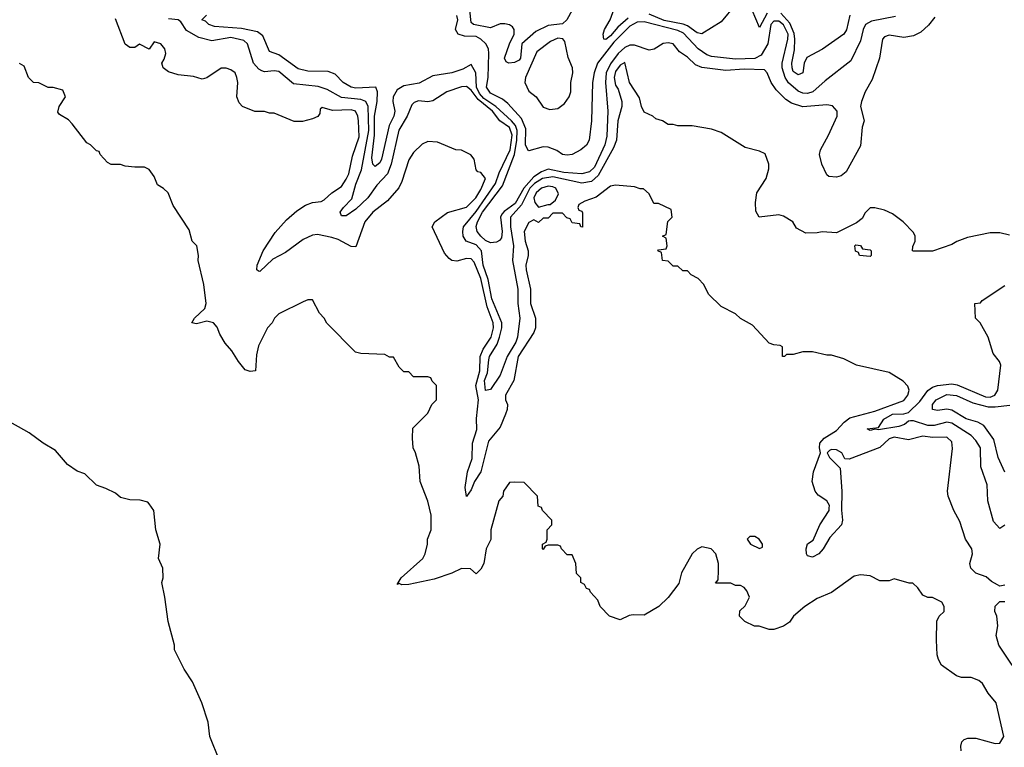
# Model space of a CAD drawing. Header units: inches. Extents: x 2380249 to 2585472, y 382747 to 546448.
# Tile 403 of 626: x 2491091 to 2495189, y 476625 to 479651. Entities that reach past the tile are written whole.
import ezdxf

# ---------------------------------------------------------------- set-up
doc = ezdxf.new("R2010")
doc.units = ezdxf.units.IN
doc.header["$MEASUREMENT"] = 0
doc.layers.add('C4497', color=7, linetype='Continuous')

msp = doc.modelspace()

# ---------------------------------------------------------------- linework, layer by layer
at = {"layer": 'C4497', "color": 4}
for points, elevation in [([(2493622.7, 479657.3), (2493580.3, 479619.7), (2493550, 479584), (2493530, 479567.8), (2493522, 479570), (2493518.7, 479590), (2493525.1, 479610), (2493548.2, 479650), (2493564.5, 479695.5)], 12), ([(2494070, 479714.3), (2494010, 479641.7), (2493930, 479591.8), (2493910, 479595.6), (2493870, 479624.8), (2493851.7, 479631.7), (2493772.5, 479647.5), (2493710, 479673.5)], 12), ([(2495190, 477299), (2495170, 477295.3), (2495160.2, 477300.2), (2495134.6, 477314.6), (2495113.6, 477333.6), (2495070, 477348.7), (2495049, 477370), (2495045.2, 477390), (2495056, 477430), (2495052.7, 477450), (2495026.6, 477490), (2495004.1, 477564.1), (2494978, 477610), (2494955.1, 477670), (2494952.7, 477690), (2494972.9, 477867.1), (2494970, 477895.3), (2494950, 477914.5), (2494890, 477913.3), (2494850, 477918.7), (2494790, 477903.1), (2494730, 477914.5), (2494710, 477907.6), (2494670, 477871.3), (2494542.7, 477822.7), (2494525.2, 477825.2), (2494512.7, 477850), (2494490, 477862.7), (2494470, 477864), (2494460.7, 477859.3), (2494451.3, 477850), (2494461, 477830), (2494506, 477786), (2494512.4, 477690), (2494510.6, 477610.6), (2494514.8, 477570), (2494510.8, 477550), (2494462, 477498), (2494434.8, 477450), (2494416, 477430), (2494390, 477415.3), (2494370, 477422), (2494365.2, 477430), (2494364, 477450), (2494369, 477471), (2494393.2, 477486.8), (2494421.2, 477550), (2494459, 477610), (2494460.2, 477619.8), (2494461.2, 477630), (2494449.5, 477649.5), (2494413.3, 477673.3), (2494400.9, 477690), (2494389.5, 477730), (2494394.5, 477770), (2494424, 477850), (2494419, 477870), (2494421.2, 477890), (2494439, 477910), (2494490, 477942), (2494522.2, 477977.8), (2494545.3, 477994.7), (2494650, 478022.3), (2494770, 478067), (2494787, 478090), (2494793.2, 478110), (2494786.6, 478126.6), (2494767, 478147), (2494710, 478184), (2494573.6, 478213.6), (2494520.2, 478240.2), (2494470, 478255.3), (2494450, 478255.3), (2494390, 478269), (2494350, 478269), (2494310, 478258), (2494282, 478258), (2494274, 478250), (2494266, 478250), (2494266, 478290), (2494256.4, 478296.4), (2494230, 478298), (2494210, 478306), (2494140.4, 478380.4), (2494090, 478408), (2494070, 478428), (2494010, 478458), (2493958, 478510), (2493938, 478550), (2493914.6, 478574.6), (2493886, 478590), (2493870, 478606), (2493850, 478606), (2493830, 478626), (2493810, 478626), (2493790, 478646), (2493766, 478650), (2493762, 478682), (2493746, 478690), (2493750, 478694), (2493782, 478698), (2493786, 478710), (2493782, 478742), (2493766, 478750), (2493782, 478758), (2493788.4, 478811.6), (2493806, 478830), (2493802, 478862), (2493750, 478886), (2493730, 478886), (2493710, 478926), (2493687.3, 478947.3), (2493672.7, 478947.3), (2493650, 478955.3), (2493570, 478962), (2493550, 478959), (2493490, 478912.3), (2493443.5, 478896.5), (2493418, 478882), (2493414, 478870), (2493418, 478858), (2493430, 478854), (2493432.7, 478847.3), (2493432.7, 478787.3), (2493426, 478790), (2493422, 478802), (2493390, 478806), (2493382, 478822), (2493367.3, 478827.3), (2493350, 478846), (2493310, 478846), (2493290, 478826), (2493270, 478826), (2493250, 478808), (2493230, 478818), (2493210, 478808), (2493191, 478770), (2493194, 478730), (2493206.4, 478690), (2493206.4, 478670), (2493197.1, 478630), (2493198.4, 478610), (2493217.3, 478530), (2493217.1, 478470), (2493238, 478410), (2493237.6, 478370), (2493230.4, 478350), (2493165.5, 478250), (2493147.2, 478150), (2493112.7, 478090), (2493112.7, 478070), (2493120.4, 478050), (2493120.3, 478030), (2493113.1, 478010), (2493090, 477956), (2493042, 477898), (2493010.2, 477770), (2492984, 477730), (2492970, 477695.3), (2492950, 477668), (2492945.1, 477705.1), (2492954.7, 477770), (2492973.6, 477826.4), (2492975.4, 477890), (2492993.7, 477946.3), (2492992.7, 477992.7), (2493000.6, 478070), (2492989.8, 478130), (2493005.5, 478190), (2493007.2, 478250), (2493019.1, 478280.9), (2493052.7, 478330), (2493062.2, 478370), (2493061, 478390), (2493036.3, 478456.3), (2493010, 478574.5), (2492982.2, 478642.2), (2492970, 478656.9), (2492950, 478658), (2492910, 478646), (2492890, 478649.2), (2492878, 478658), (2492859.5, 478679.5), (2492808, 478790), (2492818, 478810), (2492871.3, 478848.7), (2492950, 478870.4), (2492989.5, 478910), (2493010, 478944.9), (2493029, 478990), (2493010, 479015.3), (2492998, 479018), (2492990, 479026), (2492982, 479070), (2492968.9, 479088.9), (2492930, 479108), (2492906, 479110), (2492830, 479142), (2492790, 479144), (2492766.4, 479133.6), (2492730, 479098), (2492710, 479068), (2492681.6, 478978.4), (2492668.3, 478951.7), (2492622, 478898), (2492560.7, 478850), (2492527.7, 478810), (2492490, 478706), (2492470, 478708), (2492416.6, 478736.6), (2492390, 478745.2), (2492330, 478758), (2492310, 478754.5), (2492270, 478736.2), (2492197.1, 478682.9), (2492145.1, 478654.9), (2492090, 478604), (2492084.7, 478604.7), (2492078, 478610), (2492079, 478630), (2492104, 478690), (2492154.5, 478765.5), (2492200.9, 478819.1), (2492244.4, 478855.6), (2492280.8, 478879.2), (2492310, 478890.7), (2492345.2, 478894.8), (2492358.6, 478901.4), (2492390, 478931.3), (2492430, 478957.3), (2492450, 478987.7), (2492461.3, 479010), (2492476.2, 479083.8), (2492503.7, 479163.7), (2492501.6, 479230), (2492498.7, 479250), (2492489, 479270), (2492470, 479275.4), (2492392.9, 479272.9), (2492350, 479286), (2492342, 479278), (2492339.6, 479260.4), (2492331.6, 479248.4), (2492310, 479238), (2492267.3, 479227.3), (2492232.7, 479227.3), (2492150, 479262), (2492130, 479262), (2492110, 479268.7), (2492069.1, 479269.1), (2492018, 479290), (2492004.7, 479304.7), (2491995.3, 479330), (2491999, 479390), (2491995.3, 479410), (2491988, 479430), (2491970, 479442), (2491950, 479448.7), (2491930, 479448.7), (2491870, 479408.7), (2491850, 479404), (2491814.6, 479414.6), (2491750, 479422), (2491710, 479434), (2491688.7, 479450), (2491682, 479470), (2491692.9, 479487.1), (2491699, 479510), (2491695.3, 479530), (2491678, 479550), (2491650, 479558), (2491630, 479528), (2491590, 479548.7), (2491570, 479535.3), (2491550, 479535.3), (2491530, 479549), (2491490, 479654)], 32), ([(2495210, 478755.3), (2495170, 478764), (2495130, 478764), (2495035.3, 478744.7), (2494991.1, 478728.9), (2494970, 478715.3), (2494890, 478688.7), (2494810, 478688), (2494806, 478690), (2494807.3, 478707.3), (2494818, 478730), (2494818, 478750), (2494810, 478766), (2494768, 478810), (2494723.1, 478843.1), (2494690, 478858), (2494650, 478868.7), (2494630, 478868), (2494610, 478848), (2494596.3, 478823.7), (2494574, 478806), (2494490, 478764), (2494430, 478769), (2494410, 478764), (2494363.1, 478763.1), (2494323.1, 478783.1), (2494308, 478810), (2494270, 478834), (2494250, 478839), (2494169, 478829), (2494154.6, 478854.6), (2494153.2, 478890), (2494159.3, 478930), (2494197.2, 478990), (2494209, 479030), (2494209, 479050), (2494193.2, 479093.2), (2494170, 479104), (2494110, 479119), (2494010, 479182), (2493970, 479195.3), (2493890, 479208.7), (2493830, 479208.7), (2493810, 479215.3), (2493790, 479215.3), (2493766, 479230), (2493738, 479238), (2493726, 479250), (2493690, 479266), (2493678, 479290), (2493670, 479326), (2493628.7, 479390), (2493610, 479473.2), (2493590, 479461.2), (2493570, 479435.1), (2493564.9, 479410), (2493570, 479378), (2493581.1, 479361.1), (2493597.3, 479310), (2493597.3, 479290), (2493580.3, 479230), (2493574.4, 479150), (2493561.6, 479118.4), (2493497.7, 479002.3), (2493470, 478977.7), (2493430, 478970.9), (2493310, 478997.5), (2493267, 478990), (2493233.6, 478970), (2493214.2, 478950), (2493179.5, 478880.5), (2493133.1, 478830), (2493133.6, 478790), (2493146.5, 478710), (2493142.4, 478650), (2493164.2, 478530), (2493164.4, 478470), (2493172.8, 478410), (2493162.6, 478330), (2493155.5, 478310), (2493119, 478250), (2493090, 478173.2), (2493050, 478112.7), (2493030, 478109.4), (2493025.8, 478150), (2493038.2, 478181.8), (2493043.3, 478236.7), (2493046.6, 478250), (2493078.1, 478301.9), (2493088.2, 478330), (2493097.5, 478370), (2493096.8, 478390), (2493055.4, 478490), (2493040.2, 478570), (2493019.1, 478630), (2493013.5, 478690), (2492990, 478714), (2492949.3, 478730), (2492936.2, 478750), (2492935.1, 478770), (2492937.6, 478790), (2492990, 478852.7), (2493071.6, 478970), (2493086.3, 479013.7), (2493132.6, 479110), (2493140.9, 479170), (2493130, 479202.6), (2493089.8, 479229.8), (2493058.2, 479270), (2492998.9, 479318.9), (2492970, 479358), (2492950, 479372.8), (2492930, 479371.1), (2492869.1, 479350.9), (2492810, 479313.6), (2492790, 479309.7), (2492750, 479313.3), (2492733.3, 479306.7), (2492723.2, 479296.8), (2492703.7, 479250), (2492668.3, 479191.7), (2492636.9, 479050), (2492622, 479010), (2492577.5, 478962.5), (2492540.4, 478910), (2492490, 478862.9), (2492450, 478835.1), (2492430, 478835.3), (2492424.5, 478850), (2492438, 478870), (2492473.9, 478906.1), (2492490, 478966.8), (2492513.3, 479026.7), (2492543.7, 479190), (2492540.9, 479290), (2492531.5, 479310), (2492510, 479319.2), (2492430, 479327.6), (2492370, 479359.7), (2492333.1, 479373.1), (2492230, 479383.5), (2492170, 479434.8), (2492150, 479437.6), (2492110, 479433.7), (2492098.2, 479438.2), (2492085.5, 479445.5), (2492063.5, 479470), (2492039.6, 479550), (2492023.5, 479563.5), (2491970, 479576.8), (2491890, 479562.3), (2491835.9, 479575.9), (2491785.8, 479605.8), (2491761.6, 479641.6), (2491750, 479649.5), (2491710, 479653.7)], 28), ([(2494899.4, 479660.6), (2494872.5, 479627.5), (2494841, 479599), (2494810, 479583.5), (2494770, 479577.2), (2494710, 479586.6), (2494690, 479579.7), (2494681.1, 479570), (2494669.1, 479490), (2494638, 479402), (2494609.2, 479350.8), (2494594.4, 479310), (2494590.6, 479290), (2494604.7, 479230), (2494596.9, 479203.1), (2494590, 479126), (2494530, 479018), (2494510, 479002), (2494490, 478995.3), (2494458, 478998), (2494450, 479006), (2494429, 479050), (2494419, 479090), (2494424, 479110), (2494457.2, 479170), (2494493.2, 479250), (2494492.7, 479270), (2494473, 479293), (2494450, 479296.9), (2494350, 479288.7), (2494303, 479303), (2494279.4, 479319.4), (2494239.4, 479359.4), (2494217.6, 479390), (2494202, 479430), (2494190, 479442), (2494105.4, 479445.4), (2494030, 479439), (2493930, 479451.6), (2493902.7, 479462.7), (2493870, 479494.2), (2493836.3, 479516.3), (2493810, 479550.9), (2493790, 479554.8), (2493768.2, 479551.8), (2493731.8, 479528.2), (2493710, 479523.6), (2493650, 479545.3), (2493630, 479544.1), (2493610, 479535.4), (2493581, 479510), (2493550, 479467.4), (2493531.6, 479430), (2493528.3, 479390), (2493539.2, 479270), (2493533.9, 479166.1), (2493525.5, 479130), (2493482.6, 479037.4), (2493462, 479018), (2493430, 479009.8), (2493355.4, 479015.4), (2493290, 479029), (2493261.9, 479018.1), (2493230, 478997.3), (2493188.8, 478950), (2493153.3, 478886.7), (2493106.7, 478853.3), (2493097.9, 478842.1), (2493092, 478830), (2493099.2, 478770), (2493096.2, 478743.8), (2493087.8, 478732.3), (2493074.8, 478725.2), (2493050, 478723.1), (2493030, 478732.1), (2493009.7, 478750), (2492994.5, 478770), (2492991.1, 478791.1), (2492995.9, 478810), (2493017.5, 478850), (2493100.6, 478959.4), (2493149.5, 479090.5), (2493159.3, 479150), (2493160.8, 479190), (2493154.7, 479210), (2493137.7, 479230), (2493072.2, 479290), (2493022.6, 479322.6), (2493003.9, 479343.9), (2492991.9, 479370), (2492989.6, 479429.7), (2492970, 479464), (2492934.6, 479445.4), (2492890, 479429.6), (2492810, 479417.2), (2492753.3, 479386.7), (2492690, 479375.8), (2492661.5, 479358.5), (2492645.5, 479330), (2492643.9, 479310), (2492651.7, 479270), (2492648.2, 479250), (2492629.2, 479210), (2492596.1, 479070), (2492590, 479055.1), (2492570, 479039.5), (2492560.7, 479050), (2492555.8, 479075.8), (2492567.4, 479170), (2492567.3, 479250), (2492579, 479310), (2492580.5, 479350), (2492573.2, 479370), (2492490, 479365.7), (2492470, 479369.7), (2492437.2, 479390), (2492403.7, 479423.7), (2492374.8, 479434.8), (2492290, 479436.9), (2492250, 479446), (2492170, 479504), (2492130, 479518), (2492102.9, 479582.9), (2492080.5, 479600.5), (2492013.8, 479613.8), (2491902, 479622), (2491878, 479630), (2491864, 479644), (2491849.3, 479650), (2491868, 479670)], 24), ([(2494735.8, 479664.2), (2494635.3, 479644.7), (2494610.4, 479630), (2494601.1, 479610), (2494590, 479562.7), (2494550, 479479.3), (2494443.2, 479396.8), (2494391.7, 479350), (2494370, 479343.7), (2494350, 479345.4), (2494330, 479353.8), (2494290, 479387.8), (2494276.2, 479410), (2494264.1, 479450), (2494264.7, 479470), (2494287.9, 479570), (2494288.6, 479590), (2494270, 479629.8), (2494250, 479644.8), (2494230, 479644.8), (2494217.1, 479630), (2494204.4, 479550), (2494176.7, 479503.3), (2494150, 479489.9), (2494070, 479487.1), (2493970, 479497.4), (2493950, 479503.9), (2493914.7, 479530), (2493854, 479594), (2493830, 479606), (2493690, 479641.6), (2493660, 479640), (2493630, 479623.1), (2493562.9, 479557.1), (2493496.1, 479470), (2493481, 479430), (2493474.8, 479390), (2493471.1, 479230), (2493460.4, 479150), (2493450, 479129.4), (2493426, 479110), (2493390, 479089.6), (2493370, 479087.3), (2493350, 479089.6), (2493326.2, 479106.2), (2493290, 479120.9), (2493270, 479121.6), (2493210, 479104.7), (2493207.1, 479107.1), (2493195.3, 479130), (2493197, 479197), (2493179.5, 479239.5), (2493121.9, 479301.9), (2493099.8, 479319.8), (2493050, 479344.5), (2493033.1, 479370), (2493041, 479410), (2493043.7, 479510), (2493042.5, 479530), (2493031.1, 479550), (2493010, 479569.8), (2492990, 479580.3), (2492941.8, 479581.8), (2492916, 479590), (2492905.2, 479610), (2492914.7, 479650), (2492910, 479668.7)], 16), ([(2493390.4, 479690), (2493368.4, 479650), (2493350, 479633.3), (2493290, 479626.6), (2493238.8, 479601.2), (2493181, 479550), (2493174.9, 479490), (2493170, 479482.7), (2493150, 479473.2), (2493126, 479470), (2493115.3, 479475.3), (2493108.7, 479490), (2493129.5, 479550.5), (2493149.2, 479590), (2493149, 479610), (2493141.2, 479621.2), (2493130, 479629), (2493110, 479633.2), (2493090, 479633.2), (2493050, 479617.2), (2492979, 479630), (2492970, 479639), (2492964.7, 479690)], 12), ([(2494201.6, 479678.4), (2494170, 479618), (2494138.7, 479690)], 12), ([(2494545.7, 479670), (2494531.8, 479608.2), (2494520.7, 479590), (2494432.5, 479527.5), (2494366.4, 479493.6), (2494356.3, 479470), (2494350.4, 479429.6), (2494330, 479421.2), (2494310, 479435.3), (2494306.3, 479450), (2494304.7, 479470), (2494314.9, 479525.1), (2494316.1, 479570), (2494313.8, 479593.8), (2494295.9, 479635.9), (2494258, 479678)], 12), ([(2495009.6, 476610), (2495007.3, 476630), (2495012, 476648), (2495022, 476658), (2495037, 476663), (2495070, 476663.8), (2495150, 476641.6), (2495170, 476642), (2495187, 476670), (2495155.3, 476810), (2495122, 476850), (2495098, 476890), (2495083.1, 476903.1), (2495050, 476915.3), (2495010, 476915.3), (2494990, 476922), (2494926.6, 476966.6), (2494914, 476990), (2494908.7, 477010), (2494906, 477070), (2494908, 477150), (2494918, 477170), (2494938, 477190), (2494938, 477210), (2494928.4, 477228.4), (2494890, 477248), (2494870, 477248), (2494850, 477258), (2494828.4, 477288.4), (2494807.3, 477307.3), (2494792.7, 477307.3), (2494730, 477326), (2494710, 477318), (2494670, 477318), (2494630, 477338), (2494590, 477342), (2494563.5, 477336.5), (2494470, 477268.7), (2494410, 477244), (2494358, 477210), (2494311.3, 477170), (2494294.4, 477145.6), (2494270, 477128.7), (2494230, 477115.3), (2494210, 477115.3), (2494168.4, 477128.4), (2494148.9, 477128.9), (2494108.4, 477148.4), (2494086, 477170), (2494087.3, 477192.7), (2494110, 477214), (2494128, 477250), (2494116.4, 477276.4), (2494106, 477290), (2494090, 477298), (2494070, 477298), (2494050, 477308), (2493987.3, 477307.3), (2493998, 477322), (2493999, 477361), (2493999, 477390), (2493988.7, 477430), (2493968, 477450), (2493930, 477459.3), (2493910, 477449.2), (2493890, 477429), (2493844.9, 477350), (2493833.4, 477306.6), (2493790, 477248.7), (2493751.3, 477210), (2493690, 477174), (2493643.5, 477176.5), (2493626.8, 477173.2), (2493590, 477155.3), (2493546, 477170), (2493506, 477210), (2493496.4, 477236.4), (2493466, 477270), (2493462, 477282), (2493450, 477286), (2493442, 477302), (2493426, 477310), (2493426, 477330), (2493408.4, 477348.4), (2493406, 477390), (2493390, 477426), (2493370, 477426), (2493346, 477450), (2493342, 477462), (2493330, 477466), (2493290, 477466), (2493278, 477462), (2493270, 477448), (2493266, 477450), (2493266, 477470), (2493282, 477478), (2493286, 477490), (2493286, 477530), (2493306, 477550), (2493306, 477570), (2493266, 477610), (2493262, 477622), (2493248.4, 477628.4), (2493246, 477670), (2493190, 477726), (2493150, 477728), (2493130, 477726), (2493104.7, 477690), (2493102, 477670), (2493084.7, 477650), (2493051.3, 477530), (2493051.1, 477488.9), (2493032, 477450), (2493022, 477390), (2493010, 477366), (2492990, 477346), (2492967.3, 477367.3), (2492930, 477368.7), (2492890, 477348.7), (2492815.3, 477324.7), (2492710, 477302.7), (2492681.2, 477301.2), (2492670, 477306), (2492662, 477302), (2492679, 477330), (2492769, 477410), (2492779, 477430), (2492788.7, 477470), (2492788.7, 477490), (2492804, 477530), (2492804, 477590), (2492789.1, 477649.1), (2492758, 477730), (2492753.6, 477793.6), (2492738, 477850), (2492728, 477870), (2492726, 477910), (2492727.3, 477952.7), (2492790, 478014), (2492806, 478050), (2492826, 478070), (2492826, 478130), (2492807.3, 478147.3), (2492802, 478162), (2492790, 478166), (2492730, 478166), (2492710, 478186), (2492690, 478186), (2492670, 478206), (2492647.3, 478247.3), (2492630, 478248), (2492610, 478258), (2492510, 478262), (2492488.4, 478268.4), (2492368.9, 478388.9), (2492358, 478410), (2492338, 478430), (2492310, 478486), (2492290, 478486), (2492270, 478478), (2492170, 478428), (2492152, 478410), (2492142, 478390), (2492122, 478370), (2492085.4, 478294.6), (2492076.9, 478256.9), (2492072, 478190), (2492050, 478188), (2492030, 478195.3), (2492001.2, 478230), (2491974.2, 478274.2), (2491946, 478306), (2491923.3, 478343.3), (2491912.2, 478372.3), (2491898, 478390), (2491870, 478397), (2491826.6, 478386.6), (2491808, 478390), (2491819, 478410), (2491861.6, 478450), (2491867.3, 478470), (2491857, 478550), (2491834, 478650), (2491835.3, 478670), (2491828.7, 478710), (2491809, 478730), (2491796.4, 478776.4), (2491730, 478878), (2491708.7, 478930), (2491690, 478948.7), (2491664, 478964), (2491650, 478998), (2491630, 479028), (2491610, 479038), (2491570, 479038), (2491530, 479042), (2491510, 479048.7), (2491471.1, 479048.9), (2491456.4, 479056.4), (2491426, 479090), (2491422, 479102), (2491410, 479106), (2491386, 479130), (2491370, 479138), (2491310, 479218), (2491293.6, 479233.6), (2491256.4, 479256.4), (2491250, 479266), (2491255.3, 479290), (2491282, 479330), (2491270, 479358), (2491230, 479368.7), (2491210, 479368.7), (2491170, 479388), (2491149.1, 479389.1), (2491128, 479410), (2491110, 479458), (2491090, 479468)], 36), ([(2495190, 477548.7), (2495170, 477535.3), (2495143.6, 477563.6), (2495119.5, 477650), (2495117.2, 477717.2), (2495091.2, 477791.2), (2495089.6, 477870), (2495070, 477900.9), (2495050, 477921.6), (2494970, 477972.6), (2494950, 477977.3), (2494896.1, 477963.9), (2494870, 477963.1), (2494810, 477982.4), (2494798, 477982), (2494790, 477980.9), (2494773, 477967), (2494750, 477959.7), (2494665.2, 477945.2), (2494651.3, 477948.7), (2494630, 477942), (2494618, 477950), (2494664.7, 477955.3), (2494687.6, 477990), (2494722.7, 478010), (2494770, 478011.8), (2494790, 478018), (2494836.5, 478063.5), (2494870, 478108.7), (2494890, 478123.1), (2494910.8, 478129.2), (2494970, 478136.9), (2494991.8, 478131.8), (2495110, 478081.8), (2495130, 478081.7), (2495149.3, 478090), (2495160.9, 478110), (2495174, 478214), (2495168.9, 478228.9), (2495142, 478262), (2495122, 478330), (2495088, 478390), (2495068, 478410), (2495066, 478470), (2495090, 478474), (2495096.4, 478483.6), (2495190, 478544.7)], 28), ([(2495190, 477768.7), (2495163.6, 477830), (2495144.4, 477904.4), (2495103.5, 477963.5), (2495077.8, 477977.8), (2495030, 477991.3), (2494970, 478027.1), (2494948.7, 478031.3), (2494910, 478025.1), (2494889.4, 478030), (2494889.6, 478050), (2494905.1, 478070), (2494950, 478091.5), (2494990, 478087.4), (2495058.2, 478058.2), (2495121.5, 478041.5), (2495150, 478040.2), (2495211.6, 478048.4)], 24), ([(2491922, 476570), (2491882, 476670), (2491875.3, 476730), (2491848.7, 476810), (2491810, 476898), (2491775.3, 476950), (2491735.3, 477030), (2491735.3, 477050), (2491708.9, 477148.9), (2491695.3, 477250), (2491682, 477310), (2491688, 477330), (2491686, 477370), (2491668, 477410), (2491675.3, 477470), (2491658, 477530), (2491648.7, 477610), (2491630, 477638), (2491624, 477644), (2491592.9, 477652.9), (2491550, 477654), (2491510, 477664), (2491490, 477682), (2491450, 477702), (2491410, 477715.3), (2491362, 477762), (2491330, 477774), (2491290, 477801.2), (2491239.5, 477859.5), (2491188.7, 477890), (2491130, 477933.2), (2491029.1, 477989.1)], 44), ([(2495272.3, 476890), (2495165.2, 477050), (2495154, 477090), (2495162, 477130), (2495158, 477170), (2495148.7, 477190), (2495150, 477212), (2495170, 477232), (2495190, 477232)], 32)]:
    msp.add_lwpolyline(points, dxfattribs=dict(at, elevation=elevation))
for points, elevation in [([(2493330, 479574.3), (2493299.5, 479560.5), (2493242.5, 479517.5), (2493196.4, 479410), (2493192.7, 479390), (2493210, 479354), (2493240.5, 479330), (2493270, 479286.8), (2493296.8, 479276.8), (2493330, 479282), (2493358.3, 479301.7), (2493377, 479330), (2493384.5, 479350), (2493385.1, 479390), (2493392.6, 479430), (2493391, 479450), (2493373.6, 479493.6), (2493359.5, 479559.5), (2493351, 479571)], 16), ([(2493290, 478958.3), (2493263, 478950), (2493240.4, 478930), (2493230.7, 478910), (2493234.8, 478890), (2493250, 478871), (2493290, 478882), (2493298, 478882), (2493320.4, 478899.6), (2493333.6, 478926.4), (2493322.7, 478950), (2493310, 478956.3)], 32), ([(2494630, 478666), (2494586, 478670), (2494582, 478682), (2494568.7, 478688.7), (2494566, 478710), (2494570, 478714), (2494590, 478712), (2494598, 478698), (2494630, 478694), (2494634, 478690), (2494634, 478670)], 28), ([(2494150, 477502), (2494130, 477502), (2494123.5, 477496.5), (2494118, 477490), (2494132, 477470), (2494170, 477452), (2494182, 477458), (2494182, 477470), (2494168, 477490)], 36)]:
    msp.add_lwpolyline(points, close=True, dxfattribs=dict(at, elevation=elevation))

doc.saveas('drawing.dxf')
